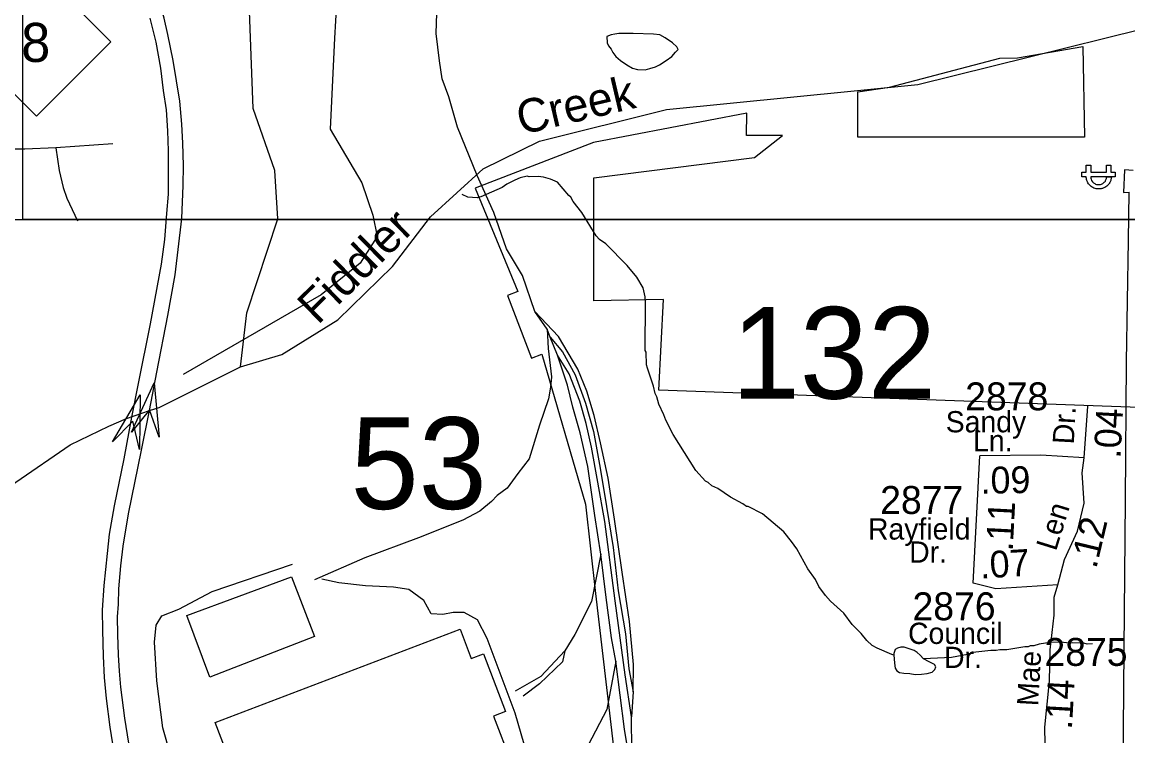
# Model space of a CAD drawing. Extents: x 1547597 to 1699558, y 810033 to 920809.
# Drawn here: x 1633721 to 1638672, y 828995 to 832191 of the extents above; entities that cross this region are included whole.
import ezdxf

# ---------------------------------------------------------------- set-up
doc = ezdxf.new("R2010")
doc.units = 0
for name, color, linetype in [('Exist Boundary Political City Limit New', 7, 'Continuous'), ('Exist Boundary Political City Limit New Hole', 7, 'Continuous'), ('Exist Cultural Warehouse Building Footprint', 7, 'Continuous'), ('Exist Hydrographic Creek Single Shore', 7, 'Continuous'), ('Exist Hydrographic Creek Single Shore Label', 7, 'Continuous'), ('Exist Hydrographic Misc Water Feature', 7, 'Continuous'), ('Exist Railroad Mainline', 7, 'Continuous'), ('Exist Railroad Siding', 7, 'Continuous'), ('Exist Road Non-System Type 51', 7, 'Continuous'), ('Exist Road Primary NC Shield CELL', 7, 'Continuous'), ('Exist Road Primary NC Shield Number Label', 7, 'Continuous'), ('Exist Road Primary US Divided Attributed', 7, 'Continuous'), ('Exist Road Secondary Mileage Hundredths English Label', 7, 'Continuous'), ('Exist Road Secondary Structure Standard Bridge Attributed CELL', 7, 'Continuous'), ('Exist Road Secondary Structure Standard Bridge Number Label', 7, 'Continuous'), ('Exist Road Secondary Type 51 Attributed', 7, 'Continuous'), ('Exist Road Secondary Type 51 Label', 7, 'Continuous'), ('Exist Road Secondary Type 51 Number Label', 7, 'Continuous'), ('Exist Utilities Electrical Power Substation CELL', 7, 'Continuous'), ('Exist Utilities Electrical Transmission Line', 7, 'Continuous'), ('Map Preparation Boundary City Limit Buffer Line', 7, 'Continuous'), ('Map Preparation Inset Cut Line', 7, 'Continuous')]:
    doc.layers.add(name, color=color, linetype=linetype)

msp = doc.modelspace()

# ---------------------------------------------------------------- linework, layer by layer
at = {"layer": 'Exist Boundary Political City Limit New'}
for points in [[(1636572.2, 830542.2), (1636592.2, 830949.3), (1636280.3, 830942.5), (1636280.8, 831493.7), (1637000.1, 831585.1), (1637125.2, 831682.6), (1636963.5, 831683.5), (1636966.1, 831782.9), (1636279.5, 831651.1), (1635750.1, 831447.6), (1635940.5, 830984.1), (1635893.8, 830966.2), (1636001, 830685.9), (1636047.7, 830703.9), (1636243.9, 830033.2), (1636288.5, 829633.2), (1636416.5, 828536)], [(1638764.3, 830464.5), (1636572.2, 830542.2)]]:
    msp.add_lwpolyline(points, dxfattribs=at)
at = {"layer": 'Exist Boundary Political City Limit New Hole'}
msp.add_lwpolyline([(1637462.6, 831877.8), (1637604, 831899.5), (1638098.9, 832029.1), (1638177.5, 832031.1), (1638470.1, 832082.1), (1638477.9, 831675.5), (1637462.6, 831675.5)], close=True, dxfattribs=at)
at = {"layer": 'Exist Cultural Warehouse Building Footprint'}
for points in [[(1634458.4, 829534.8), (1634926.6, 829707.7), (1635029.7, 829439.9), (1634561.5, 829258.7)], [(1634586, 829054.5), (1635681.7, 829472.5), (1635731.7, 829341.3), (1635787.5, 829362.6), (1635885.9, 829104.7), (1635832.1, 829084.1), (1635910.8, 828877.8), (1635518.3, 828728), (1635478.2, 828833.1), (1635233.2, 828739.7), (1635337.8, 828465.5), (1634884.5, 828292.5), (1634820.3, 828460.6), (1634761, 828438), (1634688.9, 828627), (1634741.5, 828647)]]:
    msp.add_lwpolyline(points, close=True, dxfattribs=at)
at = {"layer": 'Exist Hydrographic Creek Single Shore'}
for points in [[(1634698.9, 830647), (1634883.8, 830702.3), (1635134.8, 830858), (1635379.9, 831096), (1635549.9, 831319.1), (1635785.9, 831534.2), (1636036.9, 831657.1), (1636605.9, 831799.8), (1637731.9, 831911.6), (1639236.9, 832284.8), (1639447, 832365.8), (1639875.9, 832728.1), (1639978, 832883.6)], [(1634698.9, 830647), (1634726.9, 830889.3), (1634865.9, 831310), (1634851.9, 831526.8), (1634754.9, 831804.6), (1634735.9, 832320.3), (1634687.9, 832488.7)], [(1631311.2, 828442.3), (1631358.7, 828491.5), (1632279.8, 829058.1), (1632607.9, 829346.8), (1633204.9, 829797.5), (1633936.8, 830298.1), (1634109.5, 830382.1), (1634189.2, 830416.7), (1634291.8, 830452.2), (1634334.5, 830465.3), (1634698.9, 830647)]]:
    msp.add_lwpolyline(points, dxfattribs=at)
at = {"layer": 'Exist Hydrographic Misc Water Feature'}
for points in [[(1636339.6, 832125.6), (1636340.6, 832098.4), (1636347, 832084.3), (1636358.1, 832069.1), (1636365.9, 832054), (1636378.8, 832037), (1636400.6, 832018.9), (1636428, 831999.8), (1636453.6, 831984), (1636476, 831979), (1636510.2, 831977.7), (1636531.9, 831982.5), (1636556.3, 831989.7), (1636574.2, 831999.3), (1636604.4, 832018.2), (1636630, 832036.6), (1636646.6, 832055.5), (1636658, 832068.5), (1636652.9, 832079.4), (1636632.5, 832098.4), (1636599.5, 832119.9), (1636575.8, 832134.3), (1636548.2, 832136.5), (1636456.9, 832139.1), (1636392.7, 832139.4), (1636374.4, 832137.3), (1636358.9, 832133.3), (1636339.6, 832125.6)], [(1637624.3, 829357), (1637614.2, 829359), (1637548.5, 829387.5), (1637526.7, 829399.7), (1637502.8, 829421.8), (1637477, 829454), (1637437.4, 829494.3), (1637399.8, 829544.6), (1637340.3, 829599.1), (1637318.4, 829623.2), (1637288.7, 829663.4), (1637273, 829695.5), (1637239.4, 829743.7), (1637190, 829832), (1637166.3, 829866.2), (1637130.6, 829908.5), (1637035.3, 829989.2), (1636971.6, 830021.7), (1636963.6, 830021.8), (1636947.7, 830033.9), (1636891.9, 830064.3), (1636836.3, 830102.7), (1636808.4, 830114.9), (1636792.5, 830129.1), (1636780.6, 830135.1), (1636736.9, 830183.5), (1636636.2, 830344.2), (1636602.7, 830408.3), (1636594.8, 830432.4), (1636571.2, 830480.6), (1636563.4, 830512.6), (1636555.5, 830528.7), (1636547.7, 830560.7), (1636520.4, 830640.9), (1636516.5, 830656.9), (1636514.9, 830712.8), (1636510.9, 830720.9), (1636512.5, 830936.7), (1636510.6, 830960.7), (1636500.9, 831000.7), (1636473.3, 831048.9), (1636429.7, 831101.3), (1636334.5, 831197.9), (1636306.6, 831218.1), (1636290.8, 831234.2), (1636227.6, 831338.7), (1636188, 831387), (1636178.1, 831407), (1636168.2, 831415.1), (1636118.7, 831473.5), (1636086.8, 831487.7), (1636054.8, 831496), (1636030.9, 831500.1), (1635990.9, 831498.5), (1635982.9, 831500.6), (1635950.9, 831492.8), (1635926.8, 831483), (1635890.8, 831465.3), (1635870.7, 831449.5), (1635774.5, 831408.3), (1635758.5, 831404.4), (1635716.6, 831406.7), (1635690.7, 831419.6)], [(1638513.7, 829407.7), (1638489.7, 829405.9), (1638473.8, 829410), (1638425.8, 829412.5), (1638409.8, 829410.6), (1638369.9, 829414.9), (1638322, 829413.3), (1638274, 829405.7), (1638249.9, 829397.8), (1638233.9, 829398), (1638225.9, 829394.1), (1638209.9, 829394.2), (1638129.9, 829380.8), (1638097.9, 829381.1), (1638081.9, 829377.2), (1638058, 829377.4), (1637978, 829368.1), (1637953.9, 829360.3), (1637881.9, 829346.8), (1637756.7, 829339.5)], [(1637756.7, 829339.5), (1637741.7, 829356.3), (1637728.5, 829368.7), (1637714.3, 829377.7), (1637688.6, 829386.5), (1637670.5, 829392.3), (1637655, 829392.5), (1637639.9, 829388.3), (1637629.5, 829382.1), (1637624.1, 829364.8), (1637624.3, 829357)], [(1637624.3, 829357), (1637624.6, 829339.8), (1637627.2, 829320.5), (1637629.2, 829299.1), (1637636.8, 829286.5), (1637648.5, 829279.7), (1637668.8, 829275.7), (1637694.9, 829274.3), (1637720, 829270.6), (1637748.4, 829271), (1637773.5, 829275.1), (1637795, 829280.4), (1637807.7, 829292.3), (1637811.2, 829304.1), (1637805.7, 829314.5), (1637782.3, 829326.6), (1637756.7, 829339.5)]]:
    msp.add_lwpolyline(points, dxfattribs=at)
at = {"layer": 'Exist Railroad Mainline'}
for p, q in [((1636071.6, 830816.3), (1636017.2, 830895.7)), ((1636085.3, 830780), (1636071.6, 830816.3)), ((1636118.1, 830699.5), (1636085.3, 830780))]:
    msp.add_line(p, q, dxfattribs=at)
for points in [[(1636017.2, 830895.7), (1635961.3, 831056.4), (1635889.1, 831175.9), (1635832.9, 831337.9), (1635758.7, 831504.4), (1635669.7, 831719.6), (1635631.5, 831855.4), (1635602.4, 831936.5), (1635589.5, 832016.6), (1635575.3, 832139.7), (1635578.6, 832275.3), (1635596, 832374.6), (1635619.1, 832466.3), (1635652.7, 832581.9), (1635710, 832697.2), (1635775.2, 832794.4), (1635934.1, 832983)], [(1636312.5, 829808.8), (1636284.8, 829981.3), (1636253.7, 830201.6), (1636219.7, 830352.2), (1636187.2, 830466.5), (1636162.4, 830564.9), (1636118.1, 830699.5)], [(1636379.1, 829330.3), (1636359.7, 829434.3), (1636336.2, 829614.7), (1636312.5, 829808.8)], [(1636461, 828764.9), (1636418.5, 829025.5), (1636379.1, 829330.3)]]:
    msp.add_lwpolyline(points, dxfattribs=at)
at = {"layer": 'Exist Railroad Siding'}
for points in [[(1636456.7, 829193), (1636458.2, 829315), (1636440.7, 829507.3), (1636407.5, 829727.7), (1636372.5, 829966.1), (1636345, 830148.6), (1636311, 830306.9), (1636282.5, 830429.4), (1636250.1, 830537.9), (1636209.7, 830636.8), (1636123.2, 830783.6), (1636017.2, 830895.7)], [(1636071.6, 830816.3), (1636076.5, 830730.1), (1636090.9, 830602), (1636087, 830555.8), (1636077.7, 830504), (1636038.1, 830386.5), (1635991.6, 830235.8), (1635940.8, 830169.8), (1635892.5, 830103.5), (1635848.3, 830072.1), (1635823.1, 830044), (1635770.2, 830001), (1635694.3, 829961.4), (1635496.1, 829882), (1635254.9, 829792.8), (1635030.3, 829693.6)], [(1636085.3, 830780), (1636140.4, 830715.2), (1636196.5, 830611), (1636243.4, 830484), (1636279.6, 830357.4), (1636309.5, 830193.1), (1636337.3, 830022.7), (1636366.9, 829838.2), (1636390.4, 829644), (1636421.9, 829451.4), (1636438, 829295.2), (1636456.7, 829193)], [(1636449.2, 829081.1), (1636421.6, 829269.3), (1636375.9, 829600), (1636330.5, 829954.8), (1636298.9, 830131.1), (1636270.8, 830287.5), (1636246.2, 830393.9), (1636217.4, 830494.3), (1636169.8, 830616.8), (1636118.1, 830699.5)], [(1636312.5, 829808.8), (1636270, 829596.5), (1636195.2, 829448.8), (1636150.7, 829375.9)], [(1636150.7, 829375.9), (1636043.5, 829260.6), (1635928.2, 829195.8)], [(1636150.7, 829375.9), (1636140.6, 829327.3), (1636037.4, 829228.2), (1635964.6, 829173.5)], [(1636379.1, 829330.3), (1636338.7, 829113.7), (1636255.8, 828953.9)], [(1636456.7, 829193), (1636449.2, 829081.1)], [(1636461, 828764.9), (1636451.1, 828929), (1636449.2, 829081.1)]]:
    msp.add_lwpolyline(points, dxfattribs=at)
at = {"layer": 'Exist Road Non-System Type 51'}
msp.add_line((1634127.9, 831646.2), (1633871.8, 831628.4), dxfattribs=at)
for points in [[(1635133, 832353.1), (1635119.7, 832118.4), (1635099.9, 831711.7), (1635241.9, 831471.8), (1635291.5, 831326.3), (1635311.3, 831230.4), (1635235.3, 831111.4), (1635060.4, 830970.2), (1634442.6, 830613.1)], [(1633871.8, 831628.4), (1633733.8, 831621.6), (1633707.7, 831621.7), (1633685.7, 831621.9), (1633653.8, 831628.2), (1633484.2, 831669.7), (1633302.8, 831713.2), (1633242.9, 831727.8), (1633218.9, 831731.9), (1633192.9, 831730.2), (1632967, 831722), (1632663, 831710.8), (1632383, 831697), (1632211.1, 831688.5)], [(1633871.8, 831628.4), (1633886.9, 831526.2), (1633904.2, 831450.2), (1633921.8, 831402), (1633968.8, 831301.6)], [(1635328.2, 827429), (1635222.7, 827481.3), (1635077.4, 827557.4), (1634958.5, 827643.3), (1634879.2, 827739.2), (1634710.7, 828010.3), (1634621.5, 828238.4), (1634515.8, 828545.8), (1634416.7, 828800.4), (1634350.6, 829030.8), (1634324.2, 829242.4), (1634314.3, 829414.3), (1634320.9, 829490.3), (1634347.3, 829533.3), (1634423.3, 829563), (1634571.8, 829641.7), (1634931.9, 829764)], [(1635551.5, 828078.2), (1635472.7, 828254.1), (1635466.1, 828336.7), (1635528.9, 828389.6), (1635631.3, 828445.8), (1635773.4, 828558.2), (1635862.6, 828611.1), (1635902.2, 828673.9), (1635935.2, 828816.1), (1635968.3, 828958.2), (1635928.6, 829097.1), (1635803.1, 829431), (1635760.3, 829515.1), (1635700.9, 829548.1), (1635651.3, 829548.1), (1635605.1, 829538.2), (1635552.2, 829541.5), (1635519.2, 829601), (1635453.1, 829650.6), (1635383.7, 829660.5), (1635258.2, 829667.1), (1635139.3, 829680.4), (1635063.3, 829696.9)]]:
    msp.add_lwpolyline(points, dxfattribs=at)
at = {"layer": 'Exist Road Primary NC Shield CELL'}
msp.add_lwpolyline([(1633452, 832101.9), (1633785, 832434.9), (1634118, 832101.9), (1633785, 831768.9)], close=True, dxfattribs=at)
at = {"layer": 'Exist Road Primary US Divided Attributed'}
for points in [[(1634291.8, 830452.2), (1634324.4, 830623.8), (1634373.7, 830876.7), (1634406.4, 831059.6), (1634435.5, 831311.4), (1634442.6, 831458.7), (1634443.8, 831548.6), (1634440.8, 831648.4), (1634436.7, 831734.2), (1634426.6, 831836.9), (1634397.5, 832018.6), (1634373.7, 832134.4), (1634356.5, 832208), (1634326.2, 832317.9), (1634302.5, 832393.3), (1634279.3, 832465.1), (1634262.7, 832512), (1634230.6, 832590.4), (1634064.1, 832989.3), (1633875.5, 833451.1), (1633787.1, 833660.7), (1633726.5, 833807.7), (1633666.5, 833984.6)], [(1634292.4, 832208.6), (1634319.7, 832100.5), (1634340.5, 831984.7), (1634352.5, 831884.6), (1634365.7, 831798.6), (1634371.3, 831703.3), (1634374.3, 831614.8), (1634375.5, 831535.5), (1634375.5, 831420.4), (1634367.2, 831334), (1634358.9, 831217), (1634344.3, 831107.5), (1634294.7, 830839.6), (1634241.3, 830572.7), (1634210.4, 830422.5)], [(1634371, 828362.9), (1634308.8, 828564.2), (1634275.8, 828653.5), (1634232, 828808.9), (1634216.2, 828864.1), (1634198.3, 828962.4), (1634180.4, 829074.4), (1634162.4, 829212.9), (1634156.7, 829285.3), (1634152.4, 829358.5), (1634150.2, 829449.6), (1634148.8, 829528.6), (1634152.4, 829585.3), (1634154.5, 829653.4), (1634162.4, 829756), (1634173.9, 829845), (1634197.6, 829989.3), (1634256.2, 830274.7), (1634291.8, 830452.2)], [(1634210.4, 830422.5), (1634176.6, 830234.9), (1634133, 830024.4), (1634111.5, 829898.1), (1634101.4, 829811.3), (1634087.1, 829667.8), (1634079.2, 829558.7), (1634081.3, 829469), (1634083.5, 829352.8), (1634089.2, 829256.6), (1634097.9, 829163.3), (1634113.6, 829034.9), (1634125.1, 828960.3), (1634140.9, 828877.8), (1634164.6, 828780.9), (1634188.6, 828692.9), (1634280.1, 828397.7), (1634310.8, 828297.4)]]:
    msp.add_lwpolyline(points, dxfattribs=at)
at = {"layer": 'Exist Road Secondary Structure Standard Bridge Attributed CELL'}
for points in [[(1634210.6, 830354.3), (1634312.7, 830575.8), (1634335, 830333), (1634292, 830455.6)], [(1634125.5, 830311.2), (1634249.1, 830521.4), (1634247.1, 830277.6), (1634216.6, 830403.9)]]:
    msp.add_lwpolyline(points, close=True, dxfattribs=at)
at = {"layer": 'Exist Road Secondary Type 51 Attributed'}
for points in [[(1638476, 830239.9), (1638492.8, 830471.8)], [(1637979, 829679.3), (1638008.5, 830248.4)], [(1638476, 830239.9), (1638282.2, 830252.6), (1638008.5, 830248.4)], [(1638358, 829670.9), (1638387.5, 829784.7), (1638446.5, 829911.1), (1638476, 830037.6), (1638467.5, 830172.5), (1638476, 830239.9)], [(1638358, 829670.9), (1638219.1, 829662.4), (1638080.1, 829654), (1637979, 829679.3)], [(1638303.3, 828882.7), (1638299.1, 829034.4), (1638320.1, 829240.9), (1638324.3, 829380), (1638341.2, 829536), (1638341.2, 829616.1), (1638358, 829670.9)]]:
    msp.add_lwpolyline(points, dxfattribs=at)
at = {"layer": 'Exist Utilities Electrical Power Substation CELL'}
msp.add_lwpolyline([(1638465.8, 831518.1), (1638485.3, 831518.1), (1638485.3, 831550.4), (1638505.1, 831550.4), (1638505.1, 831518.1), (1638575.9, 831518.1), (1638575.9, 831550.4), (1638595.8, 831550.4), (1638595.8, 831518.1), (1638615.3, 831518.1), (1638615.3, 831498.7), (1638595.8, 831498.7), (1638575.9, 831498.7), (1638505.1, 831498.7), (1638505.8, 831492.5), (1638507, 831487.2), (1638509.4, 831481.6), (1638513.1, 831476.2), (1638517.8, 831471.4), (1638520.4, 831469.4), (1638523.4, 831467.7), (1638527.2, 831465.6), (1638531.4, 831464.3), (1638536.2, 831463.4), (1638539.8, 831463.1), (1638544, 831463.2), (1638548.7, 831463.9), (1638553, 831465.2), (1638556, 831466.4), (1638559.3, 831468.2), (1638562.7, 831470.6), (1638565.8, 831473.4), (1638568.5, 831476.3), (1638570.7, 831479.2), (1638571.9, 831481.6), (1638573.4, 831484.3), (1638574.7, 831487.9), (1638575.2, 831490.1), (1638576, 831493.8), (1638576.3, 831496.7), (1638576.4, 831498.7), (1638598, 831498.7), (1638597.7, 831495.3), (1638597.3, 831492.6), (1638596.8, 831489.3), (1638596, 831485.9), (1638595, 831482.2), (1638593.9, 831479.1), (1638592.6, 831475.9), (1638590.8, 831472.4), (1638588.5, 831468.8), (1638586, 831465.2), (1638583.4, 831462.1), (1638580.7, 831459.4), (1638577.1, 831456.2), (1638573.3, 831453.3), (1638569.1, 831450.8), (1638564.7, 831448.5), (1638561.4, 831447.1), (1638558.3, 831446.1), (1638555.1, 831445.2), (1638551.3, 831444.4), (1638547.6, 831443.9), (1638544.1, 831443.6), (1638539.7, 831443.6), (1638536.7, 831443.8), (1638533.3, 831444.2), (1638529.7, 831444.9), (1638524.9, 831446), (1638519.9, 831447.9), (1638515.4, 831449.9), (1638511.9, 831452), (1638507.7, 831454.7), (1638504.5, 831457.4), (1638502.6, 831459), (1638500.2, 831461.4), (1638498.2, 831463.6), (1638495.5, 831466.9), (1638492.8, 831471.2), (1638490.9, 831474.9), (1638489.3, 831478.3), (1638488.2, 831481.4), (1638486.6, 831486.6), (1638485.7, 831491), (1638485.3, 831494.8), (1638485, 831498.7), (1638465.8, 831498.7)], close=True, dxfattribs=at)
at = {"layer": 'Exist Utilities Electrical Transmission Line'}
for points in [[(1638695.9, 831527), (1638655.9, 831529.4), (1638652.6, 831427.4), (1638676.7, 831429.1)], [(1638613.4, 825833.6), (1638616.4, 826067.7), (1638618.4, 826689.5), (1638638, 827457.4), (1638638.1, 828081.5), (1638649.4, 828659.4), (1638654.5, 829383.3), (1638661, 830049.3), (1638665, 830669.3), (1638673.9, 831213.2), (1638676.7, 831429.1)]]:
    msp.add_lwpolyline(points, dxfattribs=at)
at = {"layer": 'Map Preparation Boundary City Limit Buffer Line'}
for points in [[(1636572.2, 830542.2), (1636592.2, 830949.3), (1636280.3, 830942.5), (1636280.8, 831493.7), (1637000.1, 831585.1), (1637125.2, 831682.6), (1636963.5, 831683.5), (1636966.1, 831782.9), (1636279.5, 831651.1), (1635750.1, 831447.6), (1635940.5, 830984.1), (1635893.8, 830966.2), (1636001, 830685.9), (1636047.7, 830703.9), (1636243.9, 830033.2), (1636288.5, 829633.2), (1636416.5, 828536)], [(1638764.3, 830464.5), (1636572.2, 830542.2)]]:
    msp.add_lwpolyline(points, dxfattribs=at)
at = {"layer": 'Map Preparation Inset Cut Line'}
for points in [[(1633724, 874749.3), (1571208, 874749.3), (1571208, 831307.2), (1633724, 831307.2)], [(1694128.9, 831307.2), (1633724, 831307.2), (1633724, 874749.3), (1694128.9, 874749.3)], [(1575502.6, 831307.2), (1641328.6, 831307.2), (1641328.6, 811336.3), (1575502.6, 811336.3)]]:
    msp.add_lwpolyline(points, close=True, dxfattribs=at)

# ---------------------------------------------------------------- texts
at = {"layer": 'Exist Hydrographic Creek Single Shore Label'}
for s, rotation, p in [('Creek', 13.2462, (1635954.9, 831685.3)), ('Fiddler', 44.4507, (1635045.4, 830831.9))]:
    msp.add_text(s, height=150, rotation=rotation, dxfattribs=at).set_placement(p)
at = {"layer": 'Exist Road Primary NC Shield Number Label'}
msp.add_text('8', height=175, dxfattribs=at).set_placement((1633717.1, 832012.2))
at = {"layer": 'Exist Road Secondary Mileage Hundredths English Label'}
for s, rotation, p in [('.04', 86.8907, (1638638.3, 830235.5)), ('.09', 0.8821, (1638013, 830079.2)), ('.11', 87.0344, (1638155.7, 829820.3)), ('.12', 76.5724, (1638529.7, 829740.3)), ('.07', 3.4712, (1638011.9, 829699.2)), ('.14', 86.8055, (1638420.8, 829022.1))]:
    msp.add_text(s, height=120, rotation=rotation, dxfattribs=at).set_placement(p)
at = {"layer": 'Exist Road Secondary Structure Standard Bridge Number Label'}
for s, p in [('132', (1636898, 830505)), ('53', (1635191.6, 830011.3))]:
    msp.add_text(s, height=410.1, dxfattribs=at).set_placement(p)
at = {"layer": 'Exist Road Secondary Type 51 Label'}
for s, p in [('Sandy', (1637856.2, 830354.2)), ('Ln.', (1637978.6, 830269.3)), ('Rayfield', (1637508, 829874.1)), ('Dr.', (1637692.5, 829770.8)), ('Council', (1637687.5, 829406.9)), ('Dr.', (1637848.7, 829299.2))]:
    msp.add_text(s, height=95, dxfattribs=at).set_placement(p)
for s, rotation, p in [('Dr.', 86.8907, (1638429.4, 830299)), ('Len', 72.7804, (1638349.6, 829819.1)), ('Mae', 86.8055, (1638269.7, 829126.8))]:
    msp.add_text(s, height=95, rotation=rotation, dxfattribs=at).set_placement(p)
at = {"layer": 'Exist Road Secondary Type 51 Number Label'}
for s, p in [('2878', (1637943.2, 830452.8)), ('2877', (1637562.7, 829988.8)), ('2876', (1637707.5, 829513)), ('2875', (1638298.1, 829308.7))]:
    msp.add_text(s, height=125, dxfattribs=at).set_placement(p)

doc.saveas('drawing.dxf')
